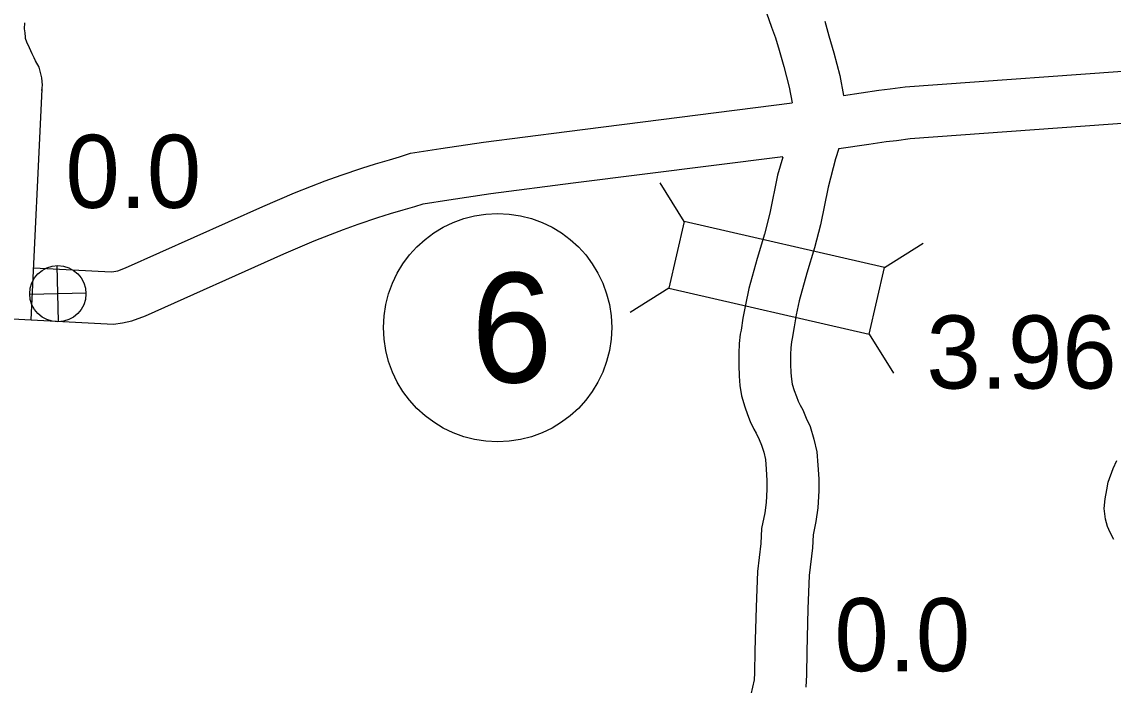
# Model space of a CAD drawing. Extents: x -939622 to -934222, y 1383701 to 1385301.
# Drawn here: x -936470.39 to -936451.46, y 1384665.88 to 1384677.38 of the extents above; entities that cross this region are included whole.
import ezdxf

# ---------------------------------------------------------------- set-up
doc = ezdxf.new("R2010")
doc.units = 0
for name, color, linetype in [('Level 10', 7, 'Continuous'), ('Level 20', 7, 'Continuous'), ('Level 25', 7, 'Continuous'), ('Level 26', 7, 'Continuous'), ('Level 27', 7, 'Continuous'), ('Level 9', 7, 'Continuous')]:
    doc.layers.add(name, color=color, linetype=linetype)

msp = doc.modelspace()

# ---------------------------------------------------------------- linework, layer by layer
at = {"layer": 'Level 10'}
for points in [[(-936457.473, 1384677.54), (-936457.389, 1384677.289), (-936457.317, 1384677.104), (-936457.257, 1384676.893), (-936457.176, 1384676.606), (-936457.081, 1384676.25), (-936457.027, 1384675.976)], [(-936470.042, 1384676.193), (-936470.034, 1384676.282), (-936470.044, 1384676.413), (-936470.089, 1384676.594), (-936470.152, 1384676.703), (-936470.179, 1384676.757), (-936470.21, 1384676.828), (-936470.255, 1384676.93), (-936470.303, 1384677.029), (-936470.325, 1384677.091), (-936470.33, 1384677.118), (-936470.335, 1384677.189), (-936470.344, 1384677.261), (-936470.339, 1384677.366)], [(-936456.463, 1384677.391), (-936456.391, 1384677.138), (-936456.307, 1384676.844), (-936456.204, 1384676.452), (-936456.136, 1384676.106)], [(-936456.136, 1384676.106), (-936455.83, 1384676.149), (-936455.524, 1384676.197), (-936455.331, 1384676.221), (-936455.069, 1384676.253), (-936450.736, 1384676.57)], [(-936472.21, 1384665.773), (-936472.394, 1384665.914), (-936472.568, 1384666.014), (-936472.669, 1384666.073), (-936472.746, 1384666.124), (-936472.823, 1384666.186), (-936472.879, 1384666.244), (-936472.93, 1384666.307), (-936473.028, 1384666.445), (-936473.072, 1384666.516), (-936473.103, 1384666.603), (-936473.124, 1384666.692), (-936473.137, 1384666.779), (-936473.013, 1384669.992), (-936472.918, 1384672.362), (-936470.227, 1384672.216), (-936470.04, 1384676.212)], [(-936470.182, 1384673.116), (-936468.842, 1384673.046), (-936468.795, 1384673.053), (-936468.727, 1384673.065), (-936468.59, 1384673.118), (-936466.209, 1384674.183), (-936465.664, 1384674.415), (-936465.368, 1384674.533), (-936465.128, 1384674.627), (-936464.851, 1384674.726), (-936464.496, 1384674.846), (-936464.257, 1384674.922), (-936464.016, 1384674.991), (-936463.84, 1384675.039), (-936463.647, 1384675.106), (-936463.122, 1384675.186), (-936462.382, 1384675.297), (-936460.94, 1384675.483), (-936457.027, 1384675.976)], [(-936456.219, 1384675.185), (-936455.697, 1384675.259), (-936455.399, 1384675.305), (-936455.221, 1384675.327), (-936454.982, 1384675.357), (-936450.67, 1384675.673)], [(-936456.219, 1384675.185), (-936456.275, 1384675.004), (-936456.407, 1384674.515), (-936456.537, 1384673.864), (-936456.64, 1384673.461), (-936456.772, 1384673.024), (-936456.906, 1384672.545), (-936456.957, 1384672.299), (-936456.997, 1384672.091), (-936457.027, 1384671.894), (-936457.038, 1384671.834), (-936457.051, 1384671.728), (-936457.055, 1384671.615), (-936457.055, 1384671.447), (-936457.05, 1384671.294), (-936457.04, 1384671.184), (-936457.026, 1384671.097), (-936456.994, 1384670.992), (-936456.955, 1384670.884), (-936456.927, 1384670.806), (-936456.893, 1384670.737), (-936456.846, 1384670.652), (-936456.784, 1384670.511), (-936456.714, 1384670.363), (-936456.651, 1384670.147), (-936456.602, 1384669.929), (-936456.582, 1384669.694), (-936456.566, 1384669.458), (-936456.566, 1384669.249), (-936456.582, 1384668.956), (-936456.617, 1384668.716), (-936456.663, 1384668.485), (-936456.675, 1384668.26), (-936456.732, 1384667.781), (-936456.755, 1384667.203), (-936456.774, 1384666.459), (-936456.78, 1384666.059), (-936456.794, 1384665.847)], [(-936470.231, 1384672.217), (-936468.798, 1384672.142), (-936468.647, 1384672.165), (-936468.483, 1384672.195), (-936468.246, 1384672.286), (-936465.849, 1384673.358), (-936465.321, 1384673.583), (-936465.036, 1384673.697), (-936464.813, 1384673.784), (-936464.556, 1384673.875), (-936464.216, 1384673.991), (-936463.997, 1384674.06), (-936463.775, 1384674.124), (-936463.575, 1384674.178), (-936463.43, 1384674.228), (-936462.987, 1384674.296), (-936462.258, 1384674.406), (-936460.826, 1384674.59), (-936457.191, 1384675.048)], [(-936457.19, 1384675.035), (-936457.283, 1384674.721), (-936457.415, 1384674.064), (-936457.507, 1384673.702), (-936457.636, 1384673.276), (-936457.781, 1384672.757), (-936457.839, 1384672.476), (-936457.884, 1384672.244), (-936457.916, 1384672.038), (-936457.928, 1384671.965), (-936457.948, 1384671.803), (-936457.955, 1384671.633), (-936457.955, 1384671.429), (-936457.948, 1384671.239), (-936457.934, 1384671.076), (-936457.906, 1384670.895), (-936457.848, 1384670.708), (-936457.801, 1384670.576), (-936457.756, 1384670.453), (-936457.692, 1384670.322), (-936457.653, 1384670.251), (-936457.602, 1384670.138), (-936457.559, 1384670.044), (-936457.523, 1384669.921), (-936457.493, 1384669.791), (-936457.479, 1384669.627), (-936457.466, 1384669.428), (-936457.466, 1384669.272), (-936457.478, 1384669.046), (-936457.504, 1384668.87), (-936457.558, 1384668.597), (-936457.572, 1384668.337), (-936457.63, 1384667.852), (-936457.654, 1384667.232), (-936457.674, 1384666.478), (-936457.68, 1384666.094), (-936457.687, 1384665.973), (-936457.744, 1384665.719)]]:
    msp.add_lwpolyline(points, dxfattribs=at)
at = {"layer": 'Level 20'}
for p, q in [((-936458.9, 1384673.92), (-936459.321, 1384674.591)), ((-936458.9, 1384673.92), (-936459.166, 1384672.762)), ((-936455.427, 1384673.122), (-936458.9, 1384673.92)), ((-936455.427, 1384673.122), (-936454.756, 1384673.543)), ((-936455.692, 1384671.964), (-936455.427, 1384673.122)), ((-936459.166, 1384672.762), (-936459.837, 1384672.341)), ((-936459.166, 1384672.762), (-936455.692, 1384671.964)), ((-936455.692, 1384671.964), (-936455.272, 1384671.293))]:
    msp.add_line(p, q, dxfattribs=at)
at = {"layer": 'Level 26'}
for p, q in [((-936469.754, 1384672.179), (-936469.777, 1384673.156)), ((-936469.277, 1384672.679), (-936470.254, 1384672.656))]:
    msp.add_line(p, q, dxfattribs=at)
msp.add_circle((-936469.766, 1384672.668), 0.488, dxfattribs=at)
at = {"layer": 'Level 27'}
msp.add_circle((-936462.138, 1384672.08), 1.98, dxfattribs=at)
at = {"layer": 'Level 9'}
msp.add_lwpolyline([(-936451.451, 1384668.405), (-936451.514, 1384668.53), (-936451.559, 1384668.631), (-936451.596, 1384668.759), (-936451.616, 1384668.942), (-936451.602, 1384669.111), (-936451.57, 1384669.265), (-936451.547, 1384669.398), (-936451.463, 1384669.635), (-936451.398, 1384669.775)], dxfattribs=at)

# ---------------------------------------------------------------- texts
at = {"layer": 'Level 25'}
for s, p in [('0.0', (-936469.635, 1384674.156)), ('3.96', (-936454.7, 1384671.024)), ('0.0', (-936456.296, 1384666.123))]:
    msp.add_text(s, height=1.2672, dxfattribs=at).set_placement(p)
at = {"layer": 'Level 27'}
msp.add_text('6', height=1.901, dxfattribs=at).set_placement((-936462.599, 1384671.13))

doc.saveas('drawing.dxf')
